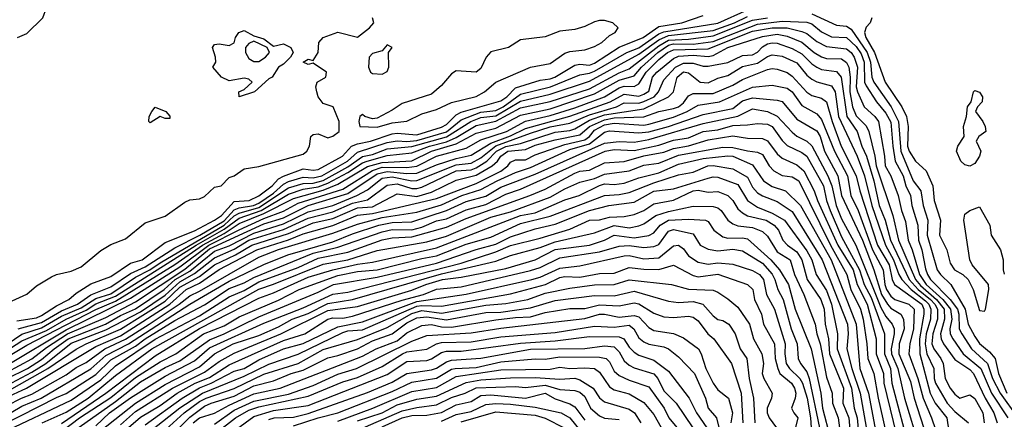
# Model space of a CAD drawing. Header units: metres. Extents: x -51132 to -49532, y -231222 to -229437.
# Tile 385 of 656: x -50759 to -50660, y -229536 to -229496. Entities that reach past the tile are written whole.
import ezdxf

# ---------------------------------------------------------------- set-up
doc = ezdxf.new("R2010")
doc.units = ezdxf.units.M
for name, color, linetype in [('CONTOUR_HALF', 8, 'Continuous'), ('CONTOUR_INDEX', 1, 'Continuous'), ('CONTOUR_INTER', 3, 'Continuous')]:
    doc.layers.add(name, color=color, linetype=linetype)

msp = doc.modelspace()

# ---------------------------------------------------------------- linework, layer by layer
at = {"layer": 'CONTOUR_HALF'}
for points, elevation in [([(-50762.08, -229530.364), (-50759.08, -229528.451), (-50756.58, -229527.396), (-50754.607, -229526.259), (-50752.58, -229525.342), (-50751.58, -229524.71), (-50749.58, -229523.93), (-50741.411, -229518.759), (-50738.58, -229517.168), (-50737.08, -229516.034), (-50734.838, -229515.259), (-50732.08, -229513.602), (-50730.58, -229513.103), (-50729.08, -229512.868), (-50728.08, -229512.499), (-50726.08, -229511.428), (-50724.58, -229510.435), (-50724.104, -229510.259), (-50722.08, -229509.706), (-50719.58, -229509.421), (-50717.791, -229508.759), (-50716.08, -229508.306), (-50715.08, -229507.877), (-50713.08, -229506.672), (-50711.08, -229506.233), (-50708.58, -229504.876), (-50705.58, -229504.244), (-50701.58, -229502.937), (-50698.58, -229501.327), (-50697.58, -229500.93), (-50694.58, -229498.58), (-50693.58, -229498.008), (-50691.58, -229497.922), (-50689.08, -229497.583), (-50685.08, -229495.982), (-50683.58, -229495.772)], 10.5), ([(-50761.58, -229525.098), (-50758.58, -229523.733), (-50757.58, -229522.886), (-50756.08, -229521.993), (-50755.58, -229521.75), (-50754.08, -229521.405), (-50753.08, -229520.978), (-50751.08, -229519.329), (-50750.08, -229518.699), (-50748.58, -229518.142), (-50746.58, -229516.51), (-50744.58, -229515.837), (-50742.58, -229514.405), (-50742.08, -229514.199), (-50741.08, -229514.074), (-50740.58, -229513.846), (-50739.58, -229512.888), (-50738.883, -229512.759), (-50738.08, -229511.926), (-50737.58, -229511.756), (-50736.58, -229511.055), (-50735.08, -229510.8), (-50730.58, -229509.549), (-50730.225, -229509.259), (-50729.949, -229508.759), (-50729.806, -229507.759), (-50729.58, -229507.559), (-50729.08, -229507.503), (-50728.08, -229507.906), (-50727.58, -229507.738), (-50726.947, -229507.259), (-50726.959, -229506.259), (-50727.548, -229504.759), (-50728.58, -229504.447), (-50729.08, -229503.768), (-50729.219, -229503.259), (-50729.305, -229502.759), (-50729.187, -229502.259), (-50728.283, -229501.759), (-50728.211, -229501.259), (-50729.58, -229500.364), (-50730.08, -229500.482), (-50730.584, -229500.259), (-50730.08, -229499.956), (-50729.58, -229500.074), (-50729.071, -229499.259), (-50729, -229498.259), (-50728.58, -229497.762), (-50727.08, -229497.203), (-50725.08, -229497.728), (-50723.863, -229496.759), (-50723.446, -229496.259), (-50723.567, -229495.759)], 8.5), ([(-50759.441, -229527.259), (-50757.08, -229526.61), (-50755.08, -229525.419), (-50753.427, -229524.759), (-50752.08, -229523.804), (-50750.08, -229522.977), (-50748.08, -229521.638), (-50746.58, -229520.961), (-50743.58, -229519.053), (-50741.041, -229517.759), (-50738.58, -229516.309), (-50737.58, -229515.211), (-50737.08, -229515.005), (-50735.605, -229514.759), (-50735.08, -229514.506), (-50733.58, -229513.512), (-50732.58, -229512.605), (-50732.08, -229512.344), (-50730.58, -229511.897), (-50729.58, -229511.971), (-50728.683, -229511.759), (-50726.092, -229510.259), (-50725.08, -229509.367), (-50722.08, -229508.371), (-50721.08, -229508.209), (-50720.08, -229508.283), (-50719.08, -229508.194), (-50716.08, -229507.299), (-50714.58, -229506.086), (-50712.58, -229505.314), (-50711.08, -229505.128), (-50710.35, -229504.759), (-50708.58, -229503.491), (-50705.539, -229502.759), (-50702.58, -229501.539), (-50701.58, -229501.377), (-50701.08, -229501.169), (-50697.798, -229499.259), (-50696.58, -229498.784), (-50694.58, -229497.396), (-50694.08, -229497.174), (-50688.58, -229496.303), (-50685.58, -229494.939)], 9.5), ([(-50679.08, -229495.366), (-50676.58, -229496.498), (-50675.58, -229496.605), (-50675.08, -229496.895), (-50673.476, -229499.259), (-50673.126, -229500.259), (-50672.986, -229501.759), (-50672.788, -229502.259), (-50671.03, -229504.759), (-50670.285, -229506.259), (-50670.051, -229509.259), (-50668.813, -229512.259), (-50668.047, -229513.259), (-50667.794, -229514.759), (-50667.319, -229516.259), (-50667.411, -229517.759), (-50666.385, -229521.259), (-50666.032, -229521.759), (-50664.993, -229522.759), (-50663.557, -229525.259), (-50663.226, -229526.759), (-50662.58, -229528.002), (-50662.08, -229528.725), (-50661.08, -229529.561), (-50660.522, -229530.259), (-50660.171, -229531.759), (-50659.315, -229533.759)], 10.5), ([(-50760.58, -229530.91), (-50754.58, -229527.332), (-50748.08, -229524.128), (-50743.08, -229520.962), (-50740.135, -229518.759), (-50737.08, -229517.207), (-50734.58, -229516.075), (-50732.58, -229515.341), (-50731.08, -229514.529), (-50726.58, -229513.104), (-50723.58, -229511.203), (-50722.58, -229510.888), (-50720.08, -229510.921), (-50719.08, -229510.777), (-50717.08, -229509.757), (-50714.08, -229508.946), (-50712.58, -229508.117), (-50710.008, -229507.259), (-50708.08, -229506.218), (-50705.58, -229505.635), (-50703.08, -229504.855), (-50700.08, -229503.761), (-50698.58, -229502.855), (-50698.08, -229502.679), (-50697.08, -229502.715), (-50696.58, -229502.438), (-50695.846, -229501.259), (-50694.58, -229499.962), (-50693.683, -229499.259), (-50693.08, -229499.007), (-50689.58, -229498.902), (-50685.08, -229497.126), (-50683.08, -229496.787), (-50681.58, -229496.763), (-50680.08, -229497.139), (-50679.58, -229497.35), (-50678.58, -229498.168), (-50677.58, -229498.674), (-50675.58, -229498.887), (-50675.08, -229499.258), (-50674.775, -229499.759), (-50674.464, -229500.759), (-50674.584, -229502.759), (-50674.453, -229503.259), (-50673.78, -229504.759), (-50672.691, -229505.759), (-50672.34, -229506.259), (-50671.712, -229509.759), (-50671.664, -229510.759), (-50671.068, -229511.759), (-50670.322, -229513.759), (-50669.98, -229515.259), (-50669.58, -229516.367), (-50669.313, -229518.259), (-50668.897, -229519.259), (-50668.166, -229521.759), (-50667.484, -229522.759), (-50665.811, -229524.259), (-50665.015, -229525.259), (-50664.911, -229526.259), (-50665.115, -229527.259), (-50665.061, -229527.759), (-50664.8, -229528.259), (-50663.732, -229529.759), (-50661.975, -229531.259), (-50660.863, -229533.759), (-50659.221, -229536.259)], 11.5), ([(-50701.08, -229496.177), (-50702.08, -229496.636), (-50703.08, -229496.929), (-50704.58, -229497.101), (-50706.08, -229497.675), (-50708.58, -229497.974), (-50709.797, -229498.759), (-50711.58, -229499.21), (-50712.053, -229499.759), (-50712.58, -229500.881), (-50713.08, -229501.268), (-50715.08, -229501.114), (-50715.58, -229501.43), (-50716.58, -229502.596), (-50717.58, -229503.473), (-50720.58, -229504.425), (-50721.58, -229505.122), (-50723.08, -229505.903), (-50723.58, -229505.979), (-50724.333, -229505.759), (-50724.58, -229505.548), (-50724.855, -229505.759), (-50724.947, -229506.259), (-50724.84, -229506.759), (-50723.08, -229506.827), (-50721.58, -229506.401), (-50720.08, -229506.21), (-50718.58, -229505.492), (-50717.08, -229505.033), (-50715.58, -229504.327), (-50713.08, -229503.723), (-50712.227, -229503.259), (-50711.08, -229502.276), (-50707.58, -229500.769), (-50705.58, -229500.393), (-50704.08, -229499.35), (-50703.58, -229499.164), (-50702.08, -229498.984), (-50701.08, -229498.648), (-50700.333, -229498.259), (-50699.58, -229497.542), (-50699.004, -229497.259), (-50698.676, -229496.759), (-50699.223, -229496.259), (-50700.08, -229496.044), (-50700.58, -229496.019), (-50701.08, -229496.177)], 8.5), ([(-50737.093, -229497.259), (-50736.58, -229497.056), (-50735.58, -229497.58), (-50734.58, -229497.887), (-50733.58, -229498.627), (-50732.58, -229498.393), (-50731.834, -229498.759), (-50731.592, -229499.259), (-50731.859, -229499.759), (-50732.58, -229500.454), (-50733.088, -229500.759), (-50733.728, -229501.759), (-50734.08, -229501.943), (-50735.505, -229503.259), (-50737.08, -229503.76), (-50737.102, -229503.259), (-50736.58, -229503.016), (-50735.743, -229502.259), (-50736.08, -229501.963), (-50736.58, -229501.881), (-50738.08, -229502.15), (-50738.852, -229501.759), (-50739.724, -229500.759), (-50739.447, -229500.259), (-50739.455, -229499.759), (-50739.769, -229498.759), (-50739.58, -229498.468), (-50739.08, -229498.403), (-50738.08, -229498.561), (-50737.58, -229498.293), (-50737.458, -229497.759), (-50737.093, -229497.259)], 8.5), ([(-50760.58, -229532.274), (-50758.51, -229531.259), (-50757.08, -229530.359), (-50755.812, -229529.259), (-50754.398, -229528.259), (-50750.606, -229526.759), (-50749.08, -229525.881), (-50747.58, -229525.211), (-50744.663, -229523.259), (-50743.538, -229522.259), (-50742.08, -229521.41), (-50739.58, -229519.386), (-50738.08, -229518.832), (-50735.58, -229517.572), (-50732.58, -229516.614), (-50730.08, -229515.383), (-50727.58, -229514.752), (-50725.158, -229513.759), (-50724.08, -229513.174), (-50722.58, -229512.001), (-50721.58, -229511.864), (-50719.58, -229512.254), (-50719.08, -229512.234), (-50715.08, -229510.643), (-50713.58, -229510.47), (-50712.58, -229509.947), (-50711.08, -229508.729), (-50707.58, -229507.445), (-50705.58, -229506.802), (-50703.58, -229506.422), (-50701.58, -229505.577), (-50698.868, -229504.759), (-50698.08, -229504.377), (-50696.58, -229504.383), (-50696.08, -229504.222), (-50695.029, -229503.759), (-50694.592, -229503.259), (-50694.08, -229502.027), (-50692.865, -229500.759), (-50692.08, -229500.336), (-50691.08, -229500.342), (-50690.08, -229500.648), (-50689.58, -229500.644), (-50687.58, -229500.292), (-50686.08, -229499.584), (-50685.08, -229499.496), (-50684.58, -229499.237), (-50684.08, -229498.681), (-50683.58, -229498.38), (-50683.08, -229498.279), (-50682.58, -229498.329), (-50681.08, -229498.875), (-50680.08, -229499.405), (-50679.08, -229500.428), (-50678.58, -229500.742), (-50678.08, -229500.977), (-50676.58, -229501.19), (-50676.112, -229501.759), (-50675.515, -229505.759), (-50674.492, -229507.259), (-50674.014, -229508.759), (-50673.522, -229509.759), (-50672.805, -229512.259), (-50672.254, -229514.759), (-50671.659, -229516.259), (-50671.118, -229518.259), (-50669.225, -229522.259), (-50668.319, -229523.259), (-50667.068, -229524.259), (-50666.605, -229524.759), (-50666.35, -229525.259), (-50666.337, -229526.259), (-50666.834, -229527.759), (-50666.913, -229528.759), (-50666.734, -229529.259), (-50666.003, -229530.259), (-50665.784, -229530.759), (-50665.58, -229532.272), (-50665.08, -229533.249), (-50664.58, -229533.866), (-50664.08, -229534.251), (-50663.08, -229533.912), (-50662.58, -229534.299), (-50661.766, -229535.759), (-50661.637, -229536.759)], 12.5), ([(-50735.58, -229498.124), (-50736.08, -229498.365), (-50736.427, -229498.759), (-50736.444, -229499.259), (-50736.08, -229499.886), (-50735.58, -229500.187), (-50735.08, -229500.184), (-50734.397, -229499.759), (-50734.004, -229499.259), (-50734.237, -229498.759), (-50735.58, -229498.124)], 8.5), ([(-50722.08, -229498.494), (-50722.58, -229499.104), (-50723.58, -229499.366), (-50723.901, -229499.759), (-50723.985, -229500.759), (-50723.784, -229501.259), (-50723.58, -229501.389), (-50722.58, -229501.454), (-50722.08, -229501.208), (-50721.921, -229500.759), (-50721.94, -229499.259), (-50721.564, -229498.759), (-50722.08, -229498.494)], 8.5), ([(-50760.08, -229533.329), (-50756.461, -229531.259), (-50753.58, -229529.309), (-50752.565, -229528.759), (-50749.08, -229527.278), (-50744.58, -229524.441), (-50743.08, -229523.03), (-50741.08, -229521.937), (-50739.58, -229520.756), (-50737.449, -229519.759), (-50735.805, -229518.759), (-50732.08, -229517.597), (-50729.58, -229516.527), (-50727.58, -229516.072), (-50725.08, -229515.01), (-50723.58, -229514.889), (-50721.08, -229513.592), (-50719.08, -229513.838), (-50717.58, -229513.392), (-50715.08, -229512.182), (-50713.08, -229511.696), (-50711.433, -229510.759), (-50710.899, -229510.259), (-50710.584, -229509.759), (-50709.846, -229509.259), (-50708.08, -229509.093), (-50707.08, -229508.666), (-50705.08, -229508.102), (-50702.58, -229507.599), (-50701.58, -229506.751), (-50700.08, -229506.072), (-50699.08, -229505.887), (-50696.08, -229505.799), (-50694.58, -229505.252), (-50693.08, -229504.937), (-50692.566, -229504.759), (-50692.08, -229504.355), (-50691.58, -229503.672), (-50691.08, -229503.405), (-50689.08, -229503.423), (-50687.08, -229502.589), (-50686.08, -229501.992), (-50683.58, -229501.007), (-50683.08, -229500.889), (-50682.58, -229500.957), (-50681.58, -229501.303), (-50681.08, -229501.652), (-50679.58, -229503.291), (-50679.08, -229503.623), (-50678.08, -229503.876), (-50677.58, -229504.279), (-50677.011, -229506.259), (-50676.09, -229508.759), (-50674.57, -229511.759), (-50674.227, -229513.259), (-50672.409, -229518.759), (-50671.258, -229520.759), (-50670.939, -229522.259), (-50670.71, -229522.759), (-50667.938, -229524.759), (-50667.724, -229525.259), (-50667.725, -229525.759), (-50668.183, -229528.259), (-50668.135, -229529.759), (-50667.08, -229533.745), (-50666.58, -229534.78), (-50665.396, -229536.259), (-50664.962, -229539.259)], 13.5), ([(-50762.044, -229535.759), (-50759.121, -229534.259), (-50758.08, -229533.849), (-50754.58, -229531.906), (-50753.58, -229531.169), (-50752.58, -229530.644), (-50750.69, -229529.259), (-50748.58, -229528.299), (-50746.176, -229526.759), (-50743.14, -229524.759), (-50742.08, -229523.886), (-50741.08, -229523.421), (-50735.08, -229519.978), (-50733.08, -229519.22), (-50727.58, -229517.575), (-50725.08, -229516.631), (-50722.58, -229515.956), (-50719.08, -229515.435), (-50716.58, -229514.686), (-50714.516, -229513.759), (-50712.58, -229513.144), (-50710.947, -229512.259), (-50709.08, -229511.429), (-50707.58, -229510.927), (-50703.58, -229509.087), (-50701.58, -229508.503), (-50700.08, -229507.32), (-50699.58, -229507.212), (-50696.58, -229507.407), (-50695.58, -229507.307), (-50693.58, -229506.752), (-50690.08, -229505.548), (-50687.08, -229504.929), (-50686.08, -229504.176), (-50685.08, -229503.856), (-50682.58, -229504.09), (-50682.08, -229504.237), (-50680.58, -229506.034), (-50678.58, -229507.194), (-50678.247, -229507.759), (-50677.779, -229509.259), (-50676.454, -229511.759), (-50676.061, -229513.759), (-50673.958, -229518.259), (-50672.799, -229521.259), (-50672.015, -229523.759), (-50671.428, -229524.759), (-50671.08, -229525.138), (-50670.055, -229525.759), (-50669.789, -229526.259), (-50669.728, -229527.259), (-50670.228, -229528.759), (-50670.276, -229529.759), (-50669.08, -229532.57), (-50668.728, -229534.259), (-50667.432, -229538.259)], 14.5), ([(-50745.908, -229505.259), (-50745.58, -229504.811), (-50744.49, -229505.259), (-50744.08, -229505.709), (-50744.08, -229505.96), (-50744.58, -229505.95), (-50745.08, -229505.746), (-50746.08, -229506.378), (-50746.22, -229506.259), (-50746.2, -229505.759), (-50745.908, -229505.259)], 8.5), ([(-50761.08, -229536.997), (-50755.58, -229534.196), (-50754.58, -229533.798), (-50751.58, -229531.858), (-50750.08, -229530.384), (-50747.58, -229529.011), (-50746.58, -229528.254), (-50743.58, -229526.399), (-50740.58, -229524.818), (-50738.08, -229523.147), (-50736.58, -229522.585), (-50735.58, -229522.03), (-50729.58, -229519.591), (-50727.08, -229518.985), (-50722.58, -229517.423), (-50721.58, -229517.187), (-50719.58, -229517.225), (-50718.58, -229516.952), (-50717.08, -229516.315), (-50716.08, -229516.096), (-50714.08, -229515.21), (-50712.08, -229514.643), (-50710.08, -229513.594), (-50708.58, -229513.119), (-50700.002, -229509.259), (-50699.08, -229509.105), (-50697.08, -229509.182), (-50694.58, -229508.638), (-50693.08, -229508.14), (-50691.58, -229507.895), (-50690.08, -229507.282), (-50688.58, -229507.11), (-50687.08, -229506.651), (-50685.58, -229506.606), (-50684.58, -229506.441), (-50683.58, -229506.531), (-50683.08, -229506.763), (-50682.08, -229508.178), (-50681.58, -229508.677), (-50680.08, -229509.387), (-50679.58, -229509.755), (-50677.877, -229512.759), (-50677.583, -229514.259), (-50677.219, -229515.259), (-50676.08, -229517.929), (-50674.242, -229521.259), (-50673.76, -229522.759), (-50673.08, -229524.073), (-50671.719, -229527.759), (-50671.721, -229529.759), (-50671.12, -229531.259), (-50670.958, -229532.759), (-50669.109, -229539.759)], 15.5), ([(-50757.011, -229536.759), (-50754.58, -229535.685), (-50752.365, -229534.259), (-50749.58, -229531.973), (-50745.922, -229529.259), (-50735.08, -229523.223), (-50733.58, -229522.735), (-50728.58, -229520.686), (-50726.08, -229520.243), (-50723.08, -229519.298), (-50718.08, -229518.448), (-50716.08, -229517.863), (-50711.58, -229515.949), (-50709.58, -229515.411), (-50705.58, -229513.931), (-50704.08, -229513.062), (-50702.58, -229512.395), (-50701.08, -229512.015), (-50700.08, -229511.586), (-50697.58, -229511.251), (-50696.08, -229510.672), (-50694.58, -229510.478), (-50692.58, -229509.673), (-50688.08, -229508.846), (-50687.08, -229508.874), (-50685.58, -229509.239), (-50684.58, -229509.346), (-50684.08, -229509.586), (-50683.388, -229510.759), (-50682.923, -229511.259), (-50682.08, -229511.711), (-50681.08, -229511.857), (-50680.386, -229512.259), (-50677.178, -229518.759), (-50675.516, -229521.759), (-50675.134, -229523.259), (-50674.143, -229525.259), (-50673.865, -229526.259), (-50673.494, -229528.759), (-50673.402, -229530.259), (-50672.802, -229531.759), (-50672.368, -229534.259), (-50671.341, -229538.759)], 16.5), ([(-50755.08, -229537.648), (-50753.229, -229536.259), (-50750.08, -229534.208), (-50747.58, -229532.166), (-50745.08, -229530.597), (-50743.49, -229529.759), (-50740.698, -229527.759), (-50738.58, -229526.927), (-50737.08, -229526.027), (-50733.08, -229524.328), (-50731.005, -229523.259), (-50727.08, -229521.855), (-50725.08, -229521.455), (-50723.08, -229521.265), (-50718.58, -229520.121), (-50717.08, -229519.869), (-50714.08, -229518.682), (-50711.58, -229517.959), (-50708.58, -229516.568), (-50705.58, -229515.847), (-50700.08, -229513.762), (-50698.58, -229513.659), (-50697.58, -229513.44), (-50695.08, -229512.467), (-50692.58, -229511.665), (-50691.08, -229511.384), (-50689.598, -229510.759), (-50689.08, -229510.695), (-50687.08, -229511.03), (-50685.58, -229511.9), (-50685.08, -229512.887), (-50684.58, -229513.471), (-50684.08, -229513.796), (-50682.58, -229514.366), (-50681.08, -229515.372), (-50678.016, -229520.259), (-50675.464, -229526.759), (-50675.407, -229527.759), (-50675.544, -229529.259), (-50675.029, -229531.259), (-50674.169, -229533.759), (-50673.466, -229537.759)], 17.5), ([(-50751.58, -229537.075), (-50750.192, -229535.759), (-50748.08, -229534.222), (-50744.58, -229532.026), (-50741.58, -229530.498), (-50740.08, -229529.158), (-50734.58, -229526.655), (-50730.58, -229525.113), (-50727.58, -229523.726), (-50726.08, -229523.521), (-50714.58, -229520.583), (-50711.08, -229519.458), (-50709.58, -229518.805), (-50706.58, -229518.074), (-50703.58, -229517.147), (-50701.58, -229516.252), (-50700.58, -229516.21), (-50699.58, -229515.933), (-50698.08, -229515.865), (-50697.08, -229515.664), (-50696.101, -229515.259), (-50695.08, -229514.586), (-50693.08, -229514.23), (-50691.08, -229513.277), (-50690.58, -229513.203), (-50689.58, -229513.402), (-50688.58, -229513.344), (-50687.582, -229513.759), (-50687.08, -229514.246), (-50686.58, -229515.087), (-50686.08, -229515.514), (-50685.58, -229515.791), (-50683.709, -229516.259), (-50682.889, -229516.759), (-50682.435, -229517.259), (-50682.013, -229518.259), (-50681.554, -229518.759), (-50680.58, -229519.45), (-50680.075, -229520.259), (-50679.543, -229522.259), (-50678.174, -229524.259), (-50677.827, -229525.259), (-50677.726, -229526.759), (-50677.396, -229528.259), (-50677.277, -229529.759), (-50675.873, -229533.259), (-50675.926, -229534.759), (-50675.326, -229536.259), (-50675.154, -229538.259)], 18.5), ([(-50749.08, -229536.973), (-50747.58, -229535.594), (-50743.836, -229533.259), (-50740.58, -229531.619), (-50739.08, -229530.555), (-50737.58, -229529.706), (-50732.836, -229527.759), (-50728.08, -229525.386), (-50725.08, -229524.975), (-50719.58, -229523.341), (-50718.166, -229522.759), (-50716.49, -229522.259), (-50714.58, -229522.026), (-50710.08, -229521.141), (-50707.08, -229520.252), (-50705.08, -229519.213), (-50701.58, -229518.768), (-50700.08, -229518.272), (-50699.08, -229517.768), (-50697.08, -229518.03), (-50695.58, -229517.81), (-50695.08, -229517.52), (-50694.45, -229516.759), (-50693.58, -229516.257), (-50691.58, -229516.132), (-50689.855, -229516.259), (-50689.58, -229516.389), (-50689.014, -229517.259), (-50688.08, -229517.923), (-50687.58, -229518.072), (-50686.08, -229518.039), (-50685.58, -229518.139), (-50683.24, -229520.259), (-50682.366, -229521.259), (-50681.431, -229522.759), (-50680.752, -229525.259), (-50679.144, -229529.259), (-50678.174, -229533.759), (-50677.996, -229535.259), (-50677.23, -229538.259)], 19.5), ([(-50746.58, -229536.954), (-50742.829, -229534.259), (-50741.08, -229533.216), (-50739.906, -229532.759), (-50737.58, -229531.527), (-50736.558, -229531.259), (-50735.08, -229530.394), (-50732.58, -229529.27), (-50730.58, -229528.744), (-50727.08, -229527.03), (-50724.58, -229526.529), (-50719.08, -229524.472), (-50714.08, -229523.747), (-50707.423, -229522.259), (-50706.58, -229522.025), (-50704.58, -229521.097), (-50702.58, -229520.882), (-50698.08, -229519.842), (-50697.58, -229519.817), (-50696.08, -229520.141), (-50694.58, -229520.047), (-50693.08, -229518.856), (-50692.58, -229518.765), (-50692.08, -229519.13), (-50691.58, -229519.861), (-50690.58, -229520.497), (-50689.58, -229520.692), (-50688.58, -229520.556), (-50687.08, -229520.681), (-50685.08, -229521.326), (-50684.368, -229521.759), (-50683.976, -229522.259), (-50683.673, -229523.759), (-50682.872, -229525.259), (-50681.784, -229528.759), (-50681.825, -229529.759), (-50681.665, -229530.759), (-50681.333, -229531.259), (-50680.286, -229532.259), (-50680.013, -229532.759), (-50679.562, -229534.259), (-50679.212, -229536.259), (-50679.127, -229537.259)], 20.5), ([(-50744.865, -229537.759), (-50742.652, -229535.759), (-50741.08, -229534.603), (-50740.425, -229534.259), (-50737.58, -229533.27), (-50734.58, -229531.841), (-50731.08, -229530.753), (-50728.58, -229529.324), (-50725.08, -229528.319), (-50722.08, -229527.122), (-50719.58, -229525.682), (-50718.58, -229525.402), (-50716.58, -229525.64), (-50712.08, -229524.852), (-50710.08, -229524.676), (-50707.832, -229524.259), (-50706.08, -229523.648), (-50703.58, -229523.114), (-50701.08, -229522.787), (-50699.08, -229522.754), (-50697.58, -229522.281), (-50693.297, -229522.759), (-50691.58, -229523.213), (-50689.08, -229523.329), (-50688.58, -229523.539), (-50687.58, -229524.19), (-50686.58, -229525.042), (-50685.387, -229526.759), (-50684.976, -229528.259), (-50684.136, -229529.759), (-50683.968, -229530.759), (-50684.093, -229531.759), (-50683.952, -229532.259), (-50683.086, -229533.759), (-50683.143, -229534.259), (-50683.612, -229535.259), (-50683.599, -229535.759), (-50683.409, -229536.259), (-50682.65, -229537.259)], 21.5), ([(-50741.726, -229536.759), (-50741.08, -229536.267), (-50739.58, -229535.787), (-50738.08, -229534.955), (-50735.58, -229533.836), (-50732.919, -229533.259), (-50724.58, -229530.007), (-50723.187, -229529.259), (-50721.08, -229528.459), (-50720.08, -229527.636), (-50718.58, -229526.913), (-50717.58, -229526.815), (-50716.58, -229527.051), (-50715.58, -229527.074), (-50711.08, -229526.332), (-50709.08, -229526.081), (-50707.58, -229526.039), (-50706.08, -229525.598), (-50703.58, -229525.181), (-50702.08, -229525.19), (-50700.58, -229524.806), (-50698.58, -229524.931), (-50697.08, -229524.595), (-50696.58, -229524.721), (-50695.08, -229525.665), (-50694.08, -229526.023), (-50693.08, -229526.092), (-50691.58, -229525.952), (-50691.08, -229526.062), (-50690.58, -229526.43), (-50689.61, -229527.759), (-50688.987, -229528.259), (-50687.197, -229530.759), (-50686.241, -229533.759), (-50686.079, -229536.759)], 22.5), ([(-50739.405, -229537.759), (-50737.45, -229536.259), (-50736.08, -229535.487), (-50735.08, -229535.137), (-50730.08, -229534.061), (-50726.58, -229532.621), (-50725.08, -229532.156), (-50722.58, -229531.061), (-50720.526, -229529.759), (-50720.08, -229529.587), (-50718.08, -229529.307), (-50717.08, -229528.762), (-50716.58, -229528.635), (-50713.58, -229528.572), (-50710.58, -229528.048), (-50705.08, -229527.614), (-50701.08, -229526.979), (-50699.08, -229527.084), (-50697.58, -229526.872), (-50697.087, -229527.259), (-50696.58, -229528.142), (-50696.08, -229528.547), (-50695.58, -229528.802), (-50694.08, -229529.048), (-50693.607, -229529.259), (-50692.58, -229530.073), (-50690.97, -229531.759), (-50689.845, -229534.259), (-50689.559, -229535.259), (-50688.735, -229536.259), (-50688.361, -229537.759)], 23.5), ([(-50734.08, -229536.435), (-50733.524, -229536.259), (-50731.58, -229536.189), (-50730.08, -229535.829), (-50724.08, -229533.681), (-50721.58, -229532.646), (-50720.08, -229531.781), (-50717.58, -229531.386), (-50717.08, -229531.228), (-50716.08, -229530.568), (-50715.58, -229530.428), (-50712.58, -229530.225), (-50707.58, -229529.292), (-50702.08, -229529.231), (-50700.08, -229528.955), (-50699.08, -229529.078), (-50698.58, -229529.57), (-50698.08, -229530.478), (-50697.58, -229530.915), (-50697.08, -229531.177), (-50695.08, -229531.787), (-50694.667, -229532.259), (-50694.08, -229533.512), (-50692.798, -229534.759), (-50691.129, -229537.259)], 24.5), ([(-50727.08, -229536.584), (-50723.522, -229535.259), (-50719.58, -229533.574), (-50717.08, -229533.188), (-50715.08, -229532.082), (-50710.58, -229531.404), (-50705.58, -229531.315), (-50704.58, -229531.109), (-50703.58, -229531.264), (-50702.08, -229531.18), (-50701.08, -229531.269), (-50700.58, -229531.64), (-50699.58, -229533.099), (-50699.08, -229533.411), (-50697.58, -229533.809), (-50696.08, -229534.706), (-50695.08, -229535.903), (-50694.039, -229537.759)], 25.5), ([(-50725.58, -229537.72), (-50720.58, -229535.539), (-50719.08, -229535.196), (-50717.08, -229534.938), (-50715.58, -229534.188), (-50714.176, -229533.759), (-50713.08, -229533.231), (-50709.08, -229533.077), (-50708.08, -229533.179), (-50706.08, -229532.954), (-50704.58, -229533.397), (-50703.08, -229533.471), (-50702.58, -229533.669), (-50702.08, -229534.078), (-50701.478, -229535.259), (-50700.58, -229536.058), (-50700.08, -229536.289), (-50698.58, -229536.416)], 26.5), ([(-50716.58, -229536.587), (-50715.08, -229535.901), (-50713.58, -229535.614), (-50712.08, -229534.889), (-50711.08, -229534.798), (-50709.58, -229534.877), (-50707.08, -229535.162), (-50704.461, -229535.759), (-50703.58, -229536.248), (-50702.58, -229537.516)], 27.5)]:
    msp.add_lwpolyline(points, dxfattribs=dict(at, elevation=elevation))
at = {"layer": 'CONTOUR_INDEX'}
for points, elevation in [([(-50762.08, -229529.807), (-50759.08, -229527.768), (-50757.08, -229527.14), (-50755.08, -229525.977), (-50753.08, -229525.121), (-50751.58, -229524.17), (-50750.08, -229523.691), (-50747.58, -229521.997), (-50746.109, -229521.259), (-50745.08, -229520.55), (-50738.58, -229516.764), (-50737.58, -229515.812), (-50737.08, -229515.53), (-50735.08, -229514.967), (-50732.08, -229512.979), (-50730.58, -229512.517), (-50729.58, -229512.488), (-50728.58, -229512.232), (-50726.08, -229510.853), (-50724.58, -229509.813), (-50723.58, -229509.58), (-50722.08, -229509.01), (-50719.58, -229508.776), (-50716.08, -229507.821), (-50713.611, -229506.259), (-50712.58, -229505.842), (-50711.08, -229505.668), (-50708.58, -229504.186), (-50705.58, -229503.503), (-50701.58, -229502.164), (-50696.58, -229499.44), (-50694.58, -229498), (-50693.58, -229497.54), (-50689.08, -229497.04), (-50686.9, -229496.259), (-50685.58, -229495.628)], 10), ([(-50673.012, -229495.759), (-50673.154, -229496.259), (-50673.58, -229496.707), (-50673.755, -229497.259), (-50673.618, -229497.759), (-50672.724, -229499.259), (-50671.65, -229502.259), (-50669.957, -229504.759), (-50669.49, -229505.759), (-50669.309, -229506.759), (-50669.382, -229508.759), (-50669.219, -229509.259), (-50668.58, -229510.285), (-50667.505, -229511.259), (-50666.816, -229512.759), (-50666.697, -229514.259), (-50666.054, -229516.259), (-50666.136, -229517.759), (-50665.412, -229519.259), (-50665.08, -229520.597), (-50664.637, -229521.259), (-50663.788, -229521.759), (-50663.226, -229522.259), (-50662.751, -229523.259), (-50662.08, -229525.397), (-50661.58, -229525.456), (-50661.479, -229525.259), (-50661.158, -229523.259), (-50661.195, -229522.759), (-50662.844, -229520.759), (-50663.073, -229520.259), (-50663.684, -229516.259), (-50663.58, -229515.651), (-50663.08, -229515.28), (-50662.08, -229514.904), (-50661.063, -229516.759), (-50660.916, -229517.759), (-50659.953, -229519.259), (-50659.711, -229520.259), (-50659.709, -229521.259), (-50659.58, -229521.692)], 10), ([(-50662.716, -229503.259), (-50662.58, -229503.114), (-50662.08, -229503.282), (-50661.774, -229503.759), (-50661.809, -229504.259), (-50662.302, -229504.759), (-50662.498, -229505.259), (-50661.765, -229506.259), (-50661.514, -229506.759), (-50661.462, -229507.259), (-50662.159, -229507.759), (-50662.448, -229508.259), (-50661.975, -229509.259), (-50662.107, -229509.759), (-50662.58, -229510.523), (-50663.08, -229510.77), (-50663.58, -229510.637), (-50664.001, -229510.259), (-50664.429, -229509.259), (-50664.288, -229508.759), (-50663.654, -229507.759), (-50663.706, -229506.759), (-50663.423, -229505.759), (-50663.321, -229504.759), (-50662.933, -229504.259), (-50662.716, -229503.259)], 10), ([(-50761.08, -229536.242), (-50759.08, -229535.069), (-50757.11, -229534.259), (-50752.08, -229531.287), (-50750.58, -229529.938), (-50748.286, -229528.759), (-50742.08, -229524.756), (-50738.08, -229522.419), (-50734.58, -229520.719), (-50732.129, -229519.759), (-50727.58, -229518.443), (-50725.58, -229517.626), (-50722.914, -229516.759), (-50721.58, -229516.493), (-50719.58, -229516.403), (-50716.08, -229515.262), (-50714.08, -229514.336), (-50712.08, -229513.82), (-50710.58, -229512.902), (-50707.08, -229511.592), (-50700.08, -229508.44), (-50698.58, -229508.268), (-50697.08, -229508.339), (-50695.58, -229508.073), (-50690.08, -229506.448), (-50686.58, -229505.709), (-50685.08, -229504.96), (-50683.58, -229505.259), (-50682.58, -229505.726), (-50681.08, -229507.343), (-50680.58, -229507.74), (-50679.58, -229508.253), (-50679.08, -229508.719), (-50677.458, -229511.759), (-50677.063, -229512.759), (-50676.601, -229514.759), (-50676.08, -229516.104), (-50674.614, -229518.759), (-50672.08, -229525.074), (-50671.58, -229525.986), (-50670.946, -229526.759), (-50670.753, -229527.259), (-50670.743, -229527.759), (-50671.038, -229529.259), (-50670.991, -229529.759), (-50670.374, -229531.259), (-50669.694, -229534.259), (-50668.161, -229539.259)], 15), ([(-50750.627, -229539.259), (-50747.08, -229536.197), (-50745.08, -229535.004), (-50743.339, -229533.759), (-50741.537, -229532.759), (-50740.08, -229532.159), (-50738.08, -229530.876), (-50732.58, -229528.407), (-50730.428, -229527.759), (-50728.08, -229526.255), (-50727.58, -229526.131), (-50726.58, -229526.153), (-50725.58, -229525.945), (-50720.58, -229524.334), (-50718.406, -229523.759), (-50717.08, -229523.227), (-50714.58, -229522.99), (-50707.58, -229521.347), (-50706.58, -229521.02), (-50704.58, -229520.069), (-50700.58, -229519.439), (-50698.58, -229518.872), (-50697.58, -229518.814), (-50696.08, -229519.026), (-50695.08, -229518.918), (-50694.58, -229518.696), (-50693.58, -229517.345), (-50693.08, -229517.192), (-50691.08, -229517.617), (-50690.373, -229518.759), (-50689.58, -229519.177), (-50688.58, -229519.34), (-50687.08, -229519.191), (-50686.08, -229519.336), (-50684.08, -229520.597), (-50683.08, -229521.692), (-50682.808, -229522.259), (-50682.515, -229523.259), (-50681.982, -229524.259), (-50681.175, -229527.259), (-50680.573, -229528.759), (-50680.455, -229530.259), (-50680.23, -229530.759), (-50679.58, -229531.61), (-50679.334, -229532.259), (-50678.312, -229537.259)], 20), ([(-50731.58, -229537.053), (-50729.08, -229536.236), (-50727.08, -229535.744), (-50721.58, -229533.602), (-50719.58, -229532.632), (-50717.08, -229532.236), (-50715.58, -229531.341), (-50715.203, -229531.259), (-50713.08, -229531.145), (-50710.58, -229530.573), (-50707.08, -229530.263), (-50706.08, -229530.305), (-50704.58, -229530.067), (-50700.58, -229530.094), (-50699.893, -229530.259), (-50699.58, -229530.576), (-50699.08, -229531.515), (-50698.58, -229531.978), (-50697.58, -229532.443), (-50695.58, -229533.107), (-50694.038, -229535.259), (-50693.557, -229536.259), (-50692.58, -229537.439)], 25)]:
    msp.add_lwpolyline(points, dxfattribs=dict(at, elevation=elevation))
at = {"layer": 'CONTOUR_INTER'}
for points, elevation in [([(-50759.534, -229497.759), (-50758.58, -229497.355), (-50756.948, -229495.759), (-50756.569, -229494.759), (-50756.674, -229494.259), (-50756.571, -229493.759), (-50756.266, -229493.259), (-50756.58, -229492.987), (-50757.08, -229493.015), (-50757.58, -229493.288), (-50758.08, -229493.79), (-50758.58, -229493.993), (-50760.08, -229493.612)], 8), ([(-50759.58, -229526.423), (-50757.58, -229526.122), (-50757.08, -229525.894), (-50755.58, -229524.912), (-50754.308, -229524.259), (-50753.58, -229523.631), (-50752.08, -229522.692), (-50750.08, -229521.95), (-50748.08, -229520.595), (-50746.885, -229520.259), (-50744.58, -229518.508), (-50741.58, -229517.313), (-50739.58, -229516.251), (-50738.845, -229515.759), (-50737.58, -229514.365), (-50736.059, -229514.259), (-50735.08, -229513.77), (-50733.734, -229512.759), (-50733.08, -229512.043), (-50732.58, -229511.772), (-50730.58, -229511.055), (-50729.58, -229511.187), (-50729.08, -229511.109), (-50726.601, -229509.759), (-50725.709, -229508.759), (-50725.08, -229508.531), (-50723.782, -229508.259), (-50721.58, -229507.518), (-50721.08, -229507.425), (-50719.08, -229507.6), (-50716.58, -229506.84), (-50716.08, -229506.544), (-50715.08, -229505.573), (-50714.58, -229505.323), (-50710.58, -229504.177), (-50709.95, -229503.759), (-50709.08, -229502.851), (-50706.58, -229502.068), (-50705.58, -229501.947), (-50705.087, -229501.759), (-50703.08, -229500.553), (-50702.58, -229500.458), (-50701.58, -229500.536), (-50701.08, -229500.361), (-50698.58, -229498.739), (-50696.144, -229497.759), (-50694.58, -229496.651), (-50692.231, -229496.259), (-50690.08, -229495.513)], 9), ([(-50762.08, -229530.981), (-50758.58, -229528.888), (-50751.58, -229525.27), (-50749.58, -229524.435), (-50743.58, -229520.725), (-50740.784, -229518.759), (-50738.58, -229517.596), (-50737.08, -229516.594), (-50734.58, -229515.58), (-50731.58, -229514.047), (-50728.58, -229513.193), (-50727.08, -229512.599), (-50724.08, -229510.825), (-50722.58, -229510.403), (-50719.58, -229510.226), (-50717.58, -229509.252), (-50715.08, -229508.505), (-50713.08, -229507.439), (-50711.08, -229506.94), (-50708.58, -229505.622), (-50705.58, -229504.963), (-50701.08, -229503.454), (-50698.58, -229502.087), (-50697.08, -229501.642), (-50696.311, -229500.759), (-50694.659, -229499.259), (-50693.58, -229498.534), (-50693.08, -229498.405), (-50691.08, -229498.41), (-50689.08, -229498.144), (-50684.58, -229496.412), (-50682.08, -229496.09), (-50679.58, -229496.213), (-50679.08, -229496.38), (-50678.08, -229497.184), (-50677.08, -229497.68), (-50675.58, -229497.767), (-50674.58, -229498.647), (-50674.08, -229499.419), (-50673.784, -229500.259), (-50673.751, -229502.259), (-50673.58, -229502.659), (-50672.528, -229504.259), (-50671.58, -229505.415), (-50671.08, -229506.321), (-50670.88, -229508.759), (-50670.62, -229510.259), (-50669.816, -229511.759), (-50669.563, -229512.759), (-50669.078, -229513.759), (-50668.935, -229514.759), (-50668.344, -229516.759), (-50668.286, -229518.259), (-50667.93, -229519.259), (-50667.58, -229521.162), (-50667.358, -229521.759), (-50667.049, -229522.259), (-50665.08, -229524.285), (-50664.321, -229525.259), (-50664.181, -229525.759), (-50664.14, -229527.259), (-50663.893, -229527.759), (-50662.916, -229529.259), (-50661.287, -229530.759), (-50660.762, -229532.259), (-50660.018, -229533.759), (-50658.198, -229536.259)], 11), ([(-50760.58, -229531.624), (-50758.08, -229530.289), (-50756.58, -229529.147), (-50754.442, -229527.759), (-50750.58, -229526.091), (-50747.58, -229524.513), (-50742.58, -229521.194), (-50740.08, -229519.154), (-50734.58, -229516.629), (-50732.58, -229516.015), (-50730.08, -229514.747), (-50726.08, -229513.546), (-50723.08, -229511.569), (-50722.08, -229511.312), (-50720.08, -229511.515), (-50719.08, -229511.479), (-50717.08, -229510.654), (-50715.08, -229510.004), (-50713.58, -229509.677), (-50711.58, -229508.46), (-50709.58, -229507.702), (-50708.08, -229506.968), (-50703.58, -229505.713), (-50699.489, -229504.259), (-50698.08, -229503.476), (-50696.58, -229503.684), (-50696.08, -229503.494), (-50695.58, -229503.193), (-50695.198, -229501.759), (-50694.772, -229501.259), (-50693.08, -229499.869), (-50692.58, -229499.652), (-50691.08, -229499.524), (-50689.58, -229499.67), (-50689.08, -229499.575), (-50687.573, -229498.759), (-50684.08, -229497.642), (-50682.58, -229497.406), (-50681.58, -229497.621), (-50680.08, -229498.221), (-50678.847, -229499.259), (-50678.08, -229499.705), (-50677.58, -229499.874), (-50676.08, -229499.922), (-50675.58, -229500.275), (-50675.339, -229500.759), (-50675.182, -229501.759), (-50675.227, -229503.259), (-50674.964, -229504.759), (-50674.58, -229505.69), (-50673.58, -229506.699), (-50673.315, -229507.259), (-50672.68, -229509.759), (-50672.573, -229510.759), (-50670.869, -229515.759), (-50670.309, -229518.259), (-50668.571, -229522.259), (-50668.08, -229522.856), (-50666.45, -229524.259), (-50665.685, -229525.259), (-50665.63, -229526.259), (-50666.041, -229527.759), (-50665.989, -229528.259), (-50665.736, -229528.759), (-50664.58, -229530.349), (-50663.08, -229531.367), (-50662.707, -229531.759), (-50661.526, -229534.259), (-50660.641, -229535.759), (-50660.296, -229536.759)], 12), ([(-50760.08, -229532.723), (-50758.08, -229531.63), (-50756.662, -229530.759), (-50754.08, -229528.696), (-50750.58, -229527.352), (-50747.08, -229525.528), (-50744.58, -229523.832), (-50743.08, -229522.469), (-50741.58, -229521.645), (-50739.58, -229520.042), (-50737.58, -229519.184), (-50736.08, -229518.276), (-50732.58, -229517.198), (-50730.08, -229516.024), (-50727.58, -229515.407), (-50725.58, -229514.537), (-50724.08, -229514.17), (-50722.08, -229512.691), (-50721.08, -229512.575), (-50719.58, -229513.023), (-50719.08, -229513.042), (-50718.58, -229512.894), (-50715.08, -229511.256), (-50713.58, -229511.159), (-50713.08, -229510.958), (-50711.975, -229510.259), (-50711.009, -229509.259), (-50710.08, -229508.79), (-50708.58, -229508.48), (-50705.08, -229507.332), (-50703.58, -229507.158), (-50703.08, -229506.994), (-50701.58, -229506.136), (-50700.08, -229505.594), (-50696.08, -229504.964), (-50693.581, -229503.759), (-50693.069, -229503.259), (-50692.714, -229501.759), (-50692.08, -229501.228), (-50691.58, -229501.318), (-50690.378, -229502.259), (-50689.58, -229502.357), (-50688.58, -229501.875), (-50687.58, -229501.604), (-50686.08, -229500.698), (-50684.58, -229500.359), (-50683.58, -229499.66), (-50683.08, -229499.493), (-50682.08, -229499.64), (-50680.58, -229500.32), (-50679.58, -229501.569), (-50679.08, -229501.968), (-50678.58, -229502.255), (-50677.08, -229502.631), (-50676.719, -229503.259), (-50676.365, -229505.759), (-50674.467, -229509.759), (-50673.726, -229511.759), (-50672.997, -229514.759), (-50671.629, -229518.759), (-50670.792, -229520.259), (-50670.267, -229521.759), (-50669.974, -229522.259), (-50669.004, -229523.259), (-50667.58, -229524.392), (-50667.239, -229524.759), (-50667.016, -229525.259), (-50667.041, -229526.259), (-50667.487, -229527.759), (-50667.61, -229528.759), (-50667.414, -229529.759), (-50666.712, -229531.259), (-50666.689, -229532.259), (-50666.541, -229532.759), (-50665.36, -229534.759), (-50664.58, -229535.601), (-50663.225, -229536.759)], 13), ([(-50762.58, -229535.067), (-50758.619, -229533.259), (-50751.58, -229529.038), (-50749.08, -229527.954), (-50744.08, -229524.749), (-50742.45, -229523.259), (-50741.08, -229522.631), (-50739.08, -229521.242), (-50735.271, -229519.259), (-50732.08, -229518.226), (-50730.58, -229517.612), (-50727.58, -229516.786), (-50725.08, -229515.75), (-50723.58, -229515.569), (-50717.08, -229514.058), (-50713.08, -229512.514), (-50710.58, -229511.289), (-50709.863, -229510.759), (-50709.58, -229510.371), (-50709.08, -229510.134), (-50708.08, -229510.128), (-50707.08, -229509.623), (-50704.08, -229508.567), (-50702.08, -229508.102), (-50701.592, -229507.759), (-50701.08, -229507.129), (-50700.08, -229506.576), (-50699.08, -229506.435), (-50696.08, -229506.616), (-50695.58, -229506.52), (-50693.08, -229505.803), (-50691.707, -229505.259), (-50690.58, -229504.613), (-50688.437, -229504.259), (-50685.08, -229502.789), (-50683.08, -229502.578), (-50681.58, -229502.878), (-50681.08, -229503.25), (-50680.08, -229504.623), (-50678.58, -229505.49), (-50678.08, -229506.048), (-50676.779, -229509.259), (-50675.472, -229511.759), (-50675.133, -229513.759), (-50674.384, -229515.259), (-50672.928, -229519.259), (-50671.864, -229521.259), (-50671.689, -229522.759), (-50671.501, -229523.259), (-50671.08, -229523.941), (-50670.659, -229524.259), (-50669.249, -229524.759), (-50668.706, -229525.259), (-50668.795, -229527.259), (-50669.162, -229528.759), (-50669.251, -229529.759), (-50668.355, -229532.259), (-50667.809, -229534.259), (-50666.964, -229536.259), (-50665.387, -229540.759)], 14), ([(-50761.085, -229537.759), (-50754.08, -229534.477), (-50751.08, -229532.41), (-50749.58, -229530.975), (-50745.58, -229528.287), (-50741.08, -229525.927), (-50738.08, -229524.008), (-50736.58, -229523.366), (-50735.08, -229522.474), (-50731.08, -229521.02), (-50729.08, -229520.074), (-50726.08, -229519.478), (-50722.58, -229518.228), (-50721.58, -229518.045), (-50719.58, -229517.94), (-50716.08, -229516.962), (-50714.08, -229516.065), (-50707.636, -229513.759), (-50706.08, -229513.12), (-50703.08, -229511.468), (-50702.58, -229511.279), (-50701.58, -229511.178), (-50700.08, -229510.424), (-50698.08, -229510.3), (-50696.08, -229509.714), (-50694.08, -229509.346), (-50693.08, -229508.972), (-50691.58, -229508.707), (-50689.58, -229508.098), (-50687.08, -229507.71), (-50685.58, -229507.953), (-50684.08, -229507.967), (-50683.58, -229508.206), (-50682.58, -229509.533), (-50682.08, -229509.965), (-50680.58, -229510.639), (-50679.883, -229511.259), (-50678.846, -229513.259), (-50678.498, -229514.259), (-50676.446, -229518.759), (-50674.876, -229521.259), (-50674.487, -229522.759), (-50673.482, -229524.759), (-50672.549, -229528.259), (-50672.576, -229529.759), (-50671.806, -229531.759), (-50671.773, -229532.759), (-50670.199, -229539.259)], 16), ([(-50755.08, -229536.809), (-50750.58, -229533.751), (-50745.58, -229529.989), (-50741.08, -229527.199), (-50735.08, -229524.14), (-50733.58, -229523.605), (-50730.08, -229522.012), (-50727.58, -229521.256), (-50725.08, -229520.688), (-50723.58, -229520.501), (-50717.08, -229519.048), (-50708.58, -229515.777), (-50707.08, -229515.486), (-50704.08, -229514.182), (-50702.654, -229513.759), (-50700.58, -229512.744), (-50700.08, -229512.58), (-50699.08, -229512.646), (-50698.08, -229512.496), (-50696.58, -229511.943), (-50694.58, -229511.444), (-50692.58, -229510.561), (-50690.08, -229510.004), (-50687.58, -229509.719), (-50687.08, -229509.76), (-50685.08, -229510.648), (-50683.97, -229512.259), (-50683.08, -229512.828), (-50681.743, -229513.259), (-50680.221, -229514.759), (-50677.13, -229520.259), (-50674.588, -229526.759), (-50674.215, -229531.259), (-50673.347, -229533.759), (-50672.48, -229538.259)], 17), ([(-50755.58, -229538.822), (-50749.58, -229534.591), (-50747.08, -229532.594), (-50744.58, -229531.142), (-50743.08, -229530.467), (-50740.08, -229528.343), (-50738.58, -229527.74), (-50735.08, -229526.033), (-50729.08, -229523.539), (-50727.513, -229522.759), (-50723.08, -229522.01), (-50717.08, -229520.609), (-50713.08, -229519.202), (-50711.08, -229518.657), (-50709.58, -229517.938), (-50707.08, -229517.123), (-50705.08, -229516.634), (-50701.58, -229515.266), (-50699.648, -229514.759), (-50697.08, -229514.41), (-50695.08, -229513.304), (-50693.08, -229513.082), (-50689.58, -229511.974), (-50689.08, -229511.855), (-50688.58, -229511.9), (-50686.58, -229512.641), (-50685.58, -229514.262), (-50684.58, -229514.931), (-50683.08, -229515.541), (-50681.859, -229516.259), (-50679.58, -229519.355), (-50679.079, -229520.259), (-50678.652, -229521.759), (-50677.58, -229523.371), (-50677.088, -229524.759), (-50676.466, -229527.759), (-50676.498, -229529.259), (-50675.074, -229533.259), (-50674.798, -229535.259), (-50674.474, -229536.259), (-50674.347, -229537.759)], 18), ([(-50752.58, -229538.718), (-50747.58, -229534.769), (-50744.58, -229532.869), (-50741.08, -229531.089), (-50739.58, -229529.788), (-50737.665, -229528.759), (-50735.08, -229527.913), (-50733.08, -229527.036), (-50731.698, -229526.259), (-50730.08, -229525.675), (-50728.08, -229524.679), (-50725.58, -229524.286), (-50716.58, -229521.664), (-50711.08, -229520.404), (-50709.58, -229519.824), (-50706.58, -229519.002), (-50705.08, -229518.423), (-50701.08, -229517.532), (-50699.08, -229516.768), (-50697.58, -229517.01), (-50696.58, -229516.816), (-50696.08, -229516.624), (-50694.865, -229515.759), (-50693.58, -229515.372), (-50691.08, -229514.841), (-50689.08, -229514.863), (-50688.58, -229514.983), (-50688.241, -229515.259), (-50687.598, -229516.259), (-50687.08, -229516.616), (-50686.58, -229516.819), (-50685.08, -229516.997), (-50684.08, -229517.384), (-50683.58, -229517.857), (-50682.58, -229519.436), (-50681.282, -229520.259), (-50680.838, -229521.759), (-50679.889, -229523.759), (-50678.723, -229526.759), (-50678.573, -229527.759), (-50678.214, -229528.759), (-50677.58, -229532.119), (-50677.003, -229533.759), (-50676.98, -229534.759), (-50676.397, -229536.259), (-50676.193, -229537.759)], 19), ([(-50748.831, -229539.759), (-50743.08, -229535.232), (-50740.798, -229533.759), (-50736.58, -229532.029), (-50734.08, -229530.818), (-50731.08, -229529.796), (-50726.58, -229527.598), (-50726.08, -229527.438), (-50724.58, -229527.352), (-50719.08, -229524.964), (-50718.58, -229524.875), (-50716.58, -229524.942), (-50709.58, -229523.715), (-50706.06, -229522.759), (-50704.58, -229522.033), (-50704.08, -229521.931), (-50702.58, -229522.028), (-50700.58, -229521.648), (-50699.08, -229521.604), (-50697.58, -229521.019), (-50696.08, -229521.204), (-50694.58, -229521.228), (-50693.08, -229520.799), (-50691.08, -229521.859), (-50690.58, -229521.97), (-50688.58, -229521.698), (-50685.58, -229522.751), (-50685.059, -229523.259), (-50684.895, -229524.259), (-50684.165, -229525.759), (-50683.964, -229526.759), (-50682.856, -229528.759), (-50682.801, -229530.259), (-50682.534, -229531.259), (-50682.3, -229531.759), (-50681.138, -229532.759), (-50680.82, -229533.259), (-50680.706, -229533.759), (-50680.757, -229534.259), (-50681.123, -229535.259), (-50680.913, -229535.759), (-50680.493, -229536.259), (-50680.859, -229537.759)], 21), ([(-50744.08, -229538.24), (-50742.08, -229536.172), (-50740.58, -229535.069), (-50739.912, -229534.759), (-50737.58, -229534.063), (-50735.58, -229533.008), (-50733.58, -229532.512), (-50731.807, -229531.759), (-50730.58, -229531.422), (-50728.08, -229530.174), (-50727.08, -229529.955), (-50725.08, -229529.255), (-50723.58, -229528.451), (-50721.58, -229527.753), (-50720.08, -229526.636), (-50719.08, -229526.139), (-50718.08, -229526.034), (-50716.08, -229526.335), (-50712.08, -229525.586), (-50710.58, -229525.546), (-50707.58, -229525.133), (-50705.08, -229524.372), (-50701.08, -229523.865), (-50699.08, -229523.891), (-50697.08, -229523.445), (-50693.58, -229524.436), (-50692.58, -229524.564), (-50691.08, -229524.481), (-50690.13, -229524.759), (-50689.08, -229525.917), (-50688.58, -229526.281), (-50688.08, -229526.403), (-50687.475, -229526.759), (-50686.849, -229527.759), (-50686.346, -229529.259), (-50685.652, -229530.259), (-50685.423, -229532.259), (-50684.985, -229534.259), (-50684.844, -229536.759)], 22), ([(-50739.58, -229536.887), (-50737.58, -229535.465), (-50735.58, -229534.574), (-50732.08, -229533.852), (-50729.58, -229532.97), (-50727.08, -229531.83), (-50725.192, -229531.259), (-50719.58, -229528.507), (-50718.08, -229527.928), (-50713.58, -229527.649), (-50710.58, -229527.161), (-50702.08, -229526.18), (-50700.58, -229525.755), (-50700.08, -229525.755), (-50698.58, -229526.047), (-50697.08, -229525.892), (-50696.58, -229526.044), (-50695.58, -229527.114), (-50695.08, -229527.399), (-50693.08, -229527.711), (-50692.08, -229528.165), (-50690.539, -229529.259), (-50690.271, -229529.759), (-50689.822, -229531.259), (-50689.074, -229532.759), (-50688.58, -229533.41), (-50687.518, -229534.259), (-50687.116, -229535.759), (-50687.266, -229536.759)], 23), ([(-50737.856, -229537.759), (-50735.58, -229536.125), (-50733.58, -229535.514), (-50730.08, -229534.994), (-50722.08, -229531.872), (-50720.08, -229530.558), (-50718.08, -229530.437), (-50717.58, -229530.281), (-50716.58, -229529.649), (-50716.08, -229529.516), (-50714.58, -229529.516), (-50708.58, -229528.677), (-50705.08, -229528.465), (-50701.58, -229528.033), (-50698.58, -229528.049), (-50698.108, -229528.259), (-50697.58, -229529.096), (-50697.08, -229529.61), (-50696.58, -229529.91), (-50695.08, -229530.419), (-50693.58, -229531.519), (-50691.484, -229534.259), (-50690.762, -229535.759), (-50689.704, -229537.259)], 24), ([(-50725.08, -229536.557), (-50722.58, -229535.729), (-50721.08, -229534.948), (-50719.08, -229534.346), (-50717.08, -229534.052), (-50714.08, -229532.674), (-50712.58, -229532.411), (-50709.58, -229532.208), (-50707.08, -229532.183), (-50704.58, -229532.324), (-50703.08, -229532.245), (-50702.58, -229532.415), (-50701.234, -229533.259), (-50700.58, -229534.228), (-50700.08, -229534.638), (-50697.58, -229535.372), (-50697.023, -229535.759), (-50696.378, -229536.759)], 26), ([(-50722.58, -229537.173), (-50720.58, -229536.245), (-50719.58, -229536.021), (-50718.08, -229535.971), (-50716.58, -229535.718), (-50715.08, -229534.929), (-50713.58, -229534.611), (-50712.58, -229534.002), (-50711.58, -229533.937), (-50708.08, -229534.264), (-50706.072, -229533.759), (-50705.08, -229534.342), (-50703.58, -229534.846), (-50703.08, -229535.147), (-50702.08, -229536.477)], 27), ([(-50714.58, -229536.645), (-50711.08, -229535.646), (-50707.08, -229535.985), (-50706.08, -229536.299), (-50704.08, -229537.31)], 28)]:
    msp.add_lwpolyline(points, dxfattribs=dict(at, elevation=elevation))

doc.saveas('drawing.dxf')
